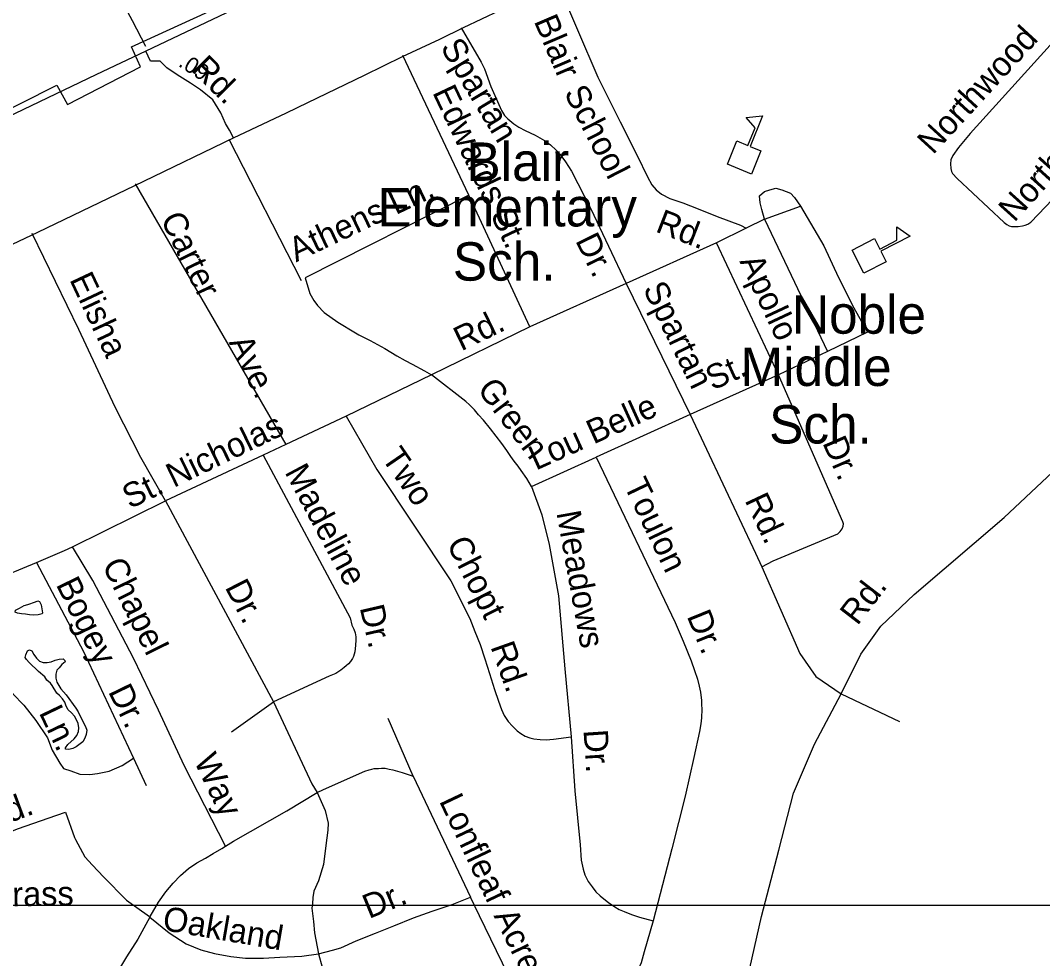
# Model space of a CAD drawing. Extents: x 2290055 to 2389491, y 66597 to 237875.
# Drawn here: x 2348251 to 2352245, y 182670 to 186338 of the extents above; entities that cross this region are included whole.
import ezdxf

# ---------------------------------------------------------------- set-up
doc = ezdxf.new("R2010")
doc.units = 0
for name, color, linetype in [('Exist Boundary Political City Limit New', 7, 'Continuous'), ('Exist Cultural Educational Facility Elementary CELL', 7, 'Continuous'), ('Exist Cultural Educational Facility Elementary Label', 7, 'Continuous'), ('Exist Cultural Educational Facility Middle CELL', 7, 'Continuous'), ('Exist Cultural Educational Facility Middle Label', 7, 'Continuous'), ('Exist Hydrographic Pond Under 1500 Sq Ft', 7, 'Continuous'), ('Exist Railroad Mainline', 7, 'Continuous'), ('Exist Road Non-System Type 51', 7, 'Continuous'), ('Exist Road Non-System Type 51 Label', 7, 'Continuous'), ('Exist Road Primary US Attributed', 7, 'Continuous'), ('Exist Road Secondary Mileage Hundredths English Label', 7, 'Continuous'), ('Exist Road Secondary Type 51 Attributed', 7, 'Continuous'), ('Exist Road Secondary Type 51 Label', 7, 'Continuous'), ('Map Preparation Boundary City Limit Buffer Line', 7, 'Continuous'), ('Map Preparation Inset Cut Line', 7, 'Continuous')]:
    doc.layers.add(name, color=color, linetype=linetype)

msp = doc.modelspace()

# ---------------------------------------------------------------- linework, layer by layer
at = {"layer": 'Exist Boundary Political City Limit New'}
msp.add_lwpolyline([(2345664.5, 184760.8), (2347248, 185524.5), (2348111.2, 185943.3), (2348393.5, 186084.6), (2348435, 186009.8), (2348720.8, 186156.4), (2348684.8, 186234.3), (2349699, 186699.7), (2350796.5, 187239.9), (2351525.5, 187600), (2352028.5, 187971.4), (2352411.8, 188300.9), (2352848.8, 188750.1), (2353072.5, 188955.3), (2353192, 188880.7), (2353248.5, 188945.5), (2353796, 188621.6), (2354549.8, 189552.5), (2354758.5, 189809.2), (2354792.8, 189786.1), (2354949.5, 189689.8)], dxfattribs=at)
at = {"layer": 'Exist Cultural Educational Facility Elementary CELL'}
msp.add_lwpolyline([(2351013.3, 185776.1), (2351050.3, 185866.8), (2351092.9, 185849.4), (2351121.3, 185918.9), (2351086.9, 185959.1), (2351150.4, 185964.7), (2351101.8, 185845.7), (2351144.4, 185828.3), (2351107.4, 185737.7)], close=True, dxfattribs=at)
at = {"layer": 'Exist Cultural Educational Facility Middle CELL'}
msp.add_lwpolyline([(2351500.4, 185440.6), (2351587.5, 185485.2), (2351608.5, 185444.3), (2351675.3, 185478.5), (2351675.4, 185531.4), (2351727.2, 185494.3), (2351612.9, 185435.7), (2351633.9, 185394.7), (2351546.7, 185350.1)], close=True, dxfattribs=at)
at = {"layer": 'Exist Hydrographic Pond Under 1500 Sq Ft'}
for points in [[(2348303, 184013.1), (2348286.5, 184014.3), (2348270.7, 184016.9), (2348255.5, 184018.4), (2348239.7, 184021.1), (2348230.7, 184025.1), (2348231.5, 184032.8), (2348248, 184040.2), (2348265.2, 184051.4), (2348280.2, 184055.2), (2348310.5, 184064.7), (2348319.2, 184069.6), (2348325.7, 184066.8), (2348331.7, 184053), (2348334.7, 184038.2), (2348337, 184021.7), (2348336.2, 184018.1), (2348320.7, 184014.8), (2348303, 184013.1)], [(2348440.7, 183487.4), (2348426.7, 183488.5), (2348426.7, 183494.6), (2348436.7, 183507.8), (2348460.7, 183529.3), (2348471.5, 183542.2), (2348478.2, 183557.8), (2348479, 183573), (2348476.2, 183589.1), (2348470.5, 183603.5), (2348463, 183618.5), (2348451.2, 183631.2), (2348438, 183642.4), (2348430.2, 183657.5), (2348424, 183672.3), (2348415.5, 183686.1), (2348403.7, 183698.7), (2348393.2, 183707.8), (2348375.7, 183738), (2348368, 183747.7), (2348354.2, 183758.3), (2348346, 183771.4), (2348321.7, 183792.5), (2348285, 183827.3), (2348274.5, 183840.3), (2348270, 183847.2), (2348271.7, 183857.7), (2348279, 183873.8), (2348286.5, 183877.8), (2348295.7, 183872.9), (2348304, 183859), (2348313.7, 183845.1), (2348326, 183833.3), (2348340, 183827.8), (2348355.5, 183827.6), (2348371.5, 183830.1), (2348387, 183836.6), (2348402, 183840.8), (2348417.5, 183842.2), (2348425, 183836), (2348425.5, 183829.9), (2348413, 183819.5), (2348402.5, 183806.9), (2348393.5, 183798.1), (2348389.2, 183782.9), (2348389.5, 183767.2), (2348393, 183751), (2348409, 183724.9), (2348429.7, 183701.4), (2348467.7, 183649), (2348476.5, 183634.8), (2348483, 183620.3), (2348504.7, 183577.7), (2348510.5, 183563), (2348507.7, 183546.9), (2348503.2, 183531.9), (2348495.2, 183518.2), (2348469.2, 183498.8), (2348455.5, 183491.1), (2348440.7, 183487.4)]]:
    msp.add_lwpolyline(points, dxfattribs=at)
at = {"layer": 'Exist Railroad Mainline'}
for points in [[(2350928.8, 187278.6), (2350838.4, 187234.9), (2350742.5, 187186.8), (2350652, 187143.5), (2350542.3, 187088.9), (2350491, 187064.9), (2349864.9, 186764.1), (2349765, 186709.9), (2349105.4, 186391.7), (2348740.7, 186218.3)], [(2348740.7, 186218.3), (2348545.5, 186125.6), (2347976.1, 185853.1), (2347269.4, 185514.8), (2346074.7, 184942.9)]]:
    msp.add_lwpolyline(points, dxfattribs=at)
at = {"layer": 'Exist Road Non-System Type 51'}
for p, q in [((2350003.3, 185654.9), (2349745.1, 186200.5)), ((2349349.3, 185319.5), (2349066.8, 185872.1)), ((2350003.3, 185654.9), (2349363.8, 185331.4)), ((2350241.8, 185140.2), (2350003.3, 185654.9)), ((2351158.4, 185561.5), (2351299.5, 185611.9)), ((2351158.4, 185561.5), (2351087.2, 185526.4)), ((2351158.4, 185561.5), (2351403.9, 185043.7)), ((2351087.2, 185526.4), (2350971, 185469.2)), ((2350971, 185469.2), (2350617.2, 185309.1)), ((2351213.6, 184952.6), (2350971, 185469.2)), ((2350617.2, 185309.1), (2350241.8, 185140.2)), ((2350617.2, 185309.1), (2350867.6, 184796.9)), ((2350241.8, 185140.2), (2349857, 184952.9)), ((2351403.9, 185043.7), (2351213.6, 184952.6)), ((2349857, 184952.9), (2349523.3, 184791.6)), ((2351213.6, 184952.6), (2350867.6, 184796.9)), ((2349523.3, 184791.6), (2349288.3, 184680.7)), ((2350867.6, 184796.9), (2350500.1, 184630.2)), ((2349288.3, 184680.7), (2349199.3, 184638.6)), ((2349199.3, 184638.6), (2348818.2, 184459.5)), ((2350248.5, 184516.2), (2350500.1, 184630.2)), ((2348818.2, 184459.5), (2349239.4, 183673.8)), ((2351457.6, 183705.5), (2351685.4, 183596.7)), ((2349075.9, 183557.2), (2349239.4, 183673.8)), ((2349785.2, 183383.3), (2349688.3, 183609.4))]:
    msp.add_line(p, q, dxfattribs=at)
for points in [[(2352962.6, 187001.9), (2351962.4, 185896.7), (2351916.6, 185840.9), (2351893.8, 185809.9), (2351886.5, 185793.7), (2351885.1, 185777.6), (2351885.8, 185759.6), (2351888.3, 185747.7), (2351892.6, 185739.9), (2351911.4, 185720.6), (2352094.3, 185547.8), (2352104.6, 185540.2), (2352114.8, 185534.6), (2352122.9, 185532.9), (2352148.9, 185532), (2352166.8, 185534.7), (2352176.8, 185537.1), (2352186.6, 185541.5), (2352198.3, 185549.9), (2352623.6, 185993.9)], [(2350347.7, 186488.3), (2350506.5, 186116.2), (2350593.9, 185941.4), (2350661.1, 185810.3), (2350701.4, 185726.2), (2350718.2, 185695.9), (2350735, 185675.8), (2350755.2, 185659), (2350788.8, 185642.1), (2350839.2, 185625.3), (2350899.7, 185601.8), (2350973.6, 185571.5), (2351064.3, 185537.9), (2351087.2, 185526.4)], [(2349973.1, 186309.4), (2350050.7, 186175), (2350063.7, 186149.5), (2350088.4, 186080.5), (2350130.2, 185986.1), (2350143, 185966.6), (2350155.5, 185953.1), (2350178.3, 185934), (2350198.8, 185920.8), (2350223.3, 185907.7), (2350262.1, 185889.3), (2350298.9, 185868.7), (2350321.6, 185851.6), (2350344.4, 185830.5), (2350359, 185815.1), (2350380.2, 185785.9), (2350403.7, 185748.8), (2350479.5, 185601.8), (2350617.2, 185309.1)], [(2348699, 185699.5), (2349288.3, 184680.7)], [(2351158.4, 185561.5), (2351148.3, 185598.4), (2351141.6, 185625.3), (2351138.2, 185652.2), (2351158.4, 185669), (2351178.5, 185675.8), (2351202.1, 185682.5), (2351225.6, 185675.8), (2351259.2, 185662.3), (2351276, 185645.5), (2351299.5, 185611.9)], [(2351299.5, 185611.9), (2351390.2, 185457.2), (2351447.3, 185332.8), (2351507.8, 185215.1), (2351560.9, 185118.8), (2351403.9, 185043.7)], [(2348818.2, 184459.5), (2348721.4, 184629.7), (2348621.6, 184825.8), (2348479.5, 185130.3), (2348296.6, 185505.3)], [(2349363.8, 185331.4), (2349382.3, 185270.1), (2349397.4, 185242.7), (2349412.1, 185223.3), (2349437.2, 185196.3), (2349490.8, 185158.4), (2349560.4, 185117.1), (2349572.7, 185109.6), (2349617.6, 185087.4), (2349674.9, 185055.7), (2349722, 185027.5), (2349754.8, 185008.8), (2349781.4, 184993.9), (2349830.4, 184967.8), (2349857, 184952.9)], [(2350248.5, 184516.2), (2350229.3, 184547.5), (2350208, 184578.6), (2350195.3, 184596.1), (2350180.5, 184615.5), (2350167.8, 184633.1), (2350150.9, 184656.4), (2350131.8, 184683.6), (2350087.5, 184741.9), (2350060.2, 184774.8), (2350041.3, 184796.1), (2350024.6, 184815.4), (2350005.8, 184834.7), (2349991.2, 184848.1), (2349857, 184952.9)], [(2351147.8, 184202.5), (2351192.4, 184225.5), (2351444.3, 184331.6), (2351450.1, 184335.8), (2351454, 184339.9), (2351461.5, 184350.2), (2351465.1, 184360.4), (2351466.8, 184370.5), (2351464.4, 184378.4), (2351213.6, 184952.6)], [(2349523.3, 184791.6), (2349643.7, 184582.2), (2349932.5, 184147.5), (2350006.6, 184000.3), (2350026.7, 183948.9), (2350046.7, 183897.8), (2350065, 183842.4), (2350083.4, 183785), (2350103.9, 183721.9), (2350119.5, 183676.5), (2350130.9, 183644.8), (2350141.7, 183621.3), (2350156.8, 183597.9), (2350173.6, 183578.6), (2350192.4, 183561.3), (2350206.6, 183550), (2350223, 183540.5), (2350241.4, 183533.3), (2350257.6, 183530), (2350281.7, 183526.7), (2350305.7, 183525.7), (2350333.5, 183528.8), (2350403.3, 183537.8)], [(2350867.6, 184796.9), (2351123.2, 184254.8), (2351147.8, 184202.5)], [(2351457.6, 183705.5), (2351535.2, 183860.9), (2351612.9, 183969.7), (2351742.4, 184094), (2352094.5, 184394.5), (2352431.1, 184710.5)], [(2349199.3, 184638.6), (2349538.8, 184002.8), (2349545.5, 183973.8), (2349554.3, 183958.4), (2349558.8, 183944.4), (2349561.4, 183928.5), (2349561.9, 183916.7), (2349560.8, 183894.3), (2349557.8, 183870.2), (2349552.3, 183852), (2349548.7, 183843.9), (2349541.3, 183831.8), (2349533.4, 183823.3), (2349523.9, 183815.1), (2349516.3, 183808.5), (2349502.6, 183798.1), (2349483.1, 183785.2), (2349457.6, 183774.4), (2349239.4, 183673.8)], [(2350500.1, 184630.2), (2350809.7, 183983.8), (2350840.5, 183911.2), (2350871.8, 183834.3), (2350885.1, 183796.8), (2350896.6, 183763.4), (2350903.6, 183735.5), (2350908.4, 183711.7), (2350911.7, 183680), (2350912.3, 183664), (2350913, 183645.9), (2350912.4, 183611.8), (2350909.4, 183587.7), (2350904.7, 183557.6), (2350882.5, 183456.7), (2350848.7, 183305.3), (2350796.8, 183099.1), (2350723.9, 182818.2)], [(2350248.5, 184516.2), (2350288.9, 184405.8), (2350317.5, 184288.9), (2350353.5, 184089), (2350378.7, 183803), (2350403.3, 183537.8)], [(2348454.3, 184280.3), (2348818.2, 184459.5)], [(2348313.3, 184219.1), (2348423.8, 184265.3), (2348454.3, 184280.3)], [(2349052.9, 183110.2), (2348890.7, 183425.3), (2348790.5, 183641.4), (2348693.5, 183845), (2348533.9, 184148.8), (2348454.3, 184280.3)], [(2345879.7, 183109.1), (2346428.1, 183358), (2346865.8, 183556.2), (2347720.3, 183942), (2348137.2, 184145.4), (2348313.3, 184219.1)], [(2348313.3, 184219.1), (2348497.1, 183870.7), (2348693, 183453.9)], [(2351147.8, 184202.5), (2351296.4, 183863.5), (2351359.2, 183772.8), (2351457.6, 183705.5)], [(2348194.3, 183742.3), (2348221.9, 183705.8), (2348264.9, 183660.9), (2348311.6, 183601.1), (2348356.5, 183533.7), (2348375.1, 183485.1), (2348405.1, 183434.6), (2348420, 183414), (2348448.1, 183404.7), (2348483.6, 183391.6), (2348522.8, 183389.7), (2348552.7, 183393.5), (2348597.6, 183402.8), (2348648.1, 183425.3), (2348693, 183453.9)], [(2351100.3, 182633.1), (2351146.9, 182835.1), (2351214.2, 183094.2), (2351271.2, 183316.9), (2351354, 183508.6), (2351457.6, 183705.5)], [(2349239.4, 183673.8), (2349390.2, 183353.6), (2349410.8, 183319.2)], [(2350403.3, 183537.8), (2350417.6, 183326.3), (2350437.8, 183114.8), (2350442.5, 183055.2), (2350449.8, 183019.4), (2350456.6, 182997.7), (2350469.7, 182972.3), (2350484.4, 182950.5), (2350499.2, 182931.1), (2350515.9, 182916), (2350530.2, 182904.4), (2350548.8, 182889.1), (2350573.8, 182872.4), (2350589.9, 182862.8), (2350610.3, 182853.8), (2350639, 182842.8), (2350669.3, 182831.8), (2350723.9, 182818.2)], [(2348693, 183453.9), (2348742.8, 183347.7)], [(2349410.8, 183319.2), (2349435.1, 183331.4), (2349596.3, 183403.7), (2349613.9, 183408.4), (2349623.9, 183410.7), (2349633.7, 183413.1), (2349649.8, 183413.7), (2349661.9, 183414.2), (2349675.6, 183414.8), (2349691.9, 183411.5), (2349706.1, 183408.1), (2349724.4, 183402.9), (2349742.6, 183397.4), (2349785.2, 183383.3), (2350010.2, 182910)], [(2349052.9, 183110.2), (2349084.2, 183129.9), (2349291.4, 183248.1), (2349410.8, 183319.2)], [(2349410.8, 183319.2), (2349441.6, 183249.1), (2349453.2, 183199.7), (2349452.2, 183172.5), (2349444.5, 183112.4), (2349434.8, 183038.8), (2349415.4, 182974.8), (2349398, 182934.1), (2349394.1, 182908.9), (2349392.8, 182884.6), (2349389.9, 182867.2), (2349392.8, 182847), (2349395.7, 182815.3), (2349399.9, 182771.3), (2349415.9, 182688.3)], [(2348119.2, 183130.2), (2348244.1, 183179.4), (2348360.1, 183219.3), (2348427.5, 183242.4)], [(2348427.5, 183242.4), (2348462.2, 183143.9), (2348466.4, 183136.2), (2348503, 183068.2), (2348533, 183035.7)], [(2348756.5, 182832.1), (2348758.3, 182835.5), (2348790.1, 182890.3), (2348818.9, 182930.7), (2348847.7, 182965.4), (2348876, 182994.8), (2348908.3, 183023.1), (2348939.8, 183044.5), (2348974.6, 183063.5), (2349003.5, 183080.8), (2349038.1, 183101), (2349052.9, 183110.2)], [(2348533, 183035.7), (2348575.7, 182989.6), (2348665.8, 182899.4), (2348756, 182835.4)], [(2349415.9, 182688.3), (2349470.7, 182702.7), (2349503.1, 182712.5), (2349563, 182740.3), (2349637.9, 182769.1), (2349710, 182798), (2349787.4, 182829.4), (2349860, 182855.7), (2349937.9, 182881.7), (2350010.2, 182910)], [(2350201.3, 182515.3), (2350044.8, 182837.3), (2350010.2, 182910)], [(2348756.5, 182832.1), (2348709.3, 182746), (2348666.1, 182676.8), (2348634.3, 182624.8), (2348611.3, 182578.7), (2348594, 182544)], [(2348756.5, 182832.1), (2348831.6, 182771.3), (2348898.5, 182727.7), (2348956.6, 182704.4), (2349009, 182689.8), (2349073, 182678.2), (2349131.1, 182672.4), (2349200.9, 182672.4), (2349264.9, 182675.3), (2349351, 182680.4), (2349415.9, 182688.3)], [(2350723.9, 182818.2), (2350688.7, 182696.7), (2350676.3, 182654.2), (2350659.8, 182615.5), (2350649, 182589.1), (2350635.7, 182568.6), (2350620.4, 182548), (2350607, 182531.4), (2350595.7, 182519.1), (2350582, 182506.4), (2350564.7, 182489.6), (2350543.3, 182472.7), (2350518.2, 182454), (2350492.9, 182436.9), (2350461.6, 182415.6), (2350428.5, 182396.3), (2350391.3, 182374.8), (2350354, 182355.3), (2350291, 182330.8)], [(2349415.9, 182688.3), (2349430.3, 182636.4), (2349436.1, 182578.7), (2349433.2, 182546.9), (2349418.8, 182408.4), (2349410.1, 182342), (2349404.3, 182307.4)]]:
    msp.add_lwpolyline(points, dxfattribs=at)
at = {"layer": 'Exist Road Primary US Attributed'}
for points in [[(2349084, 185879.3), (2349291, 185976.8), (2349373.6, 186016.9), (2349595, 186124.2), (2349743.9, 186197.5), (2349890.2, 186265), (2349982.6, 186310.3), (2350125.3, 186377.9), (2350360.3, 186490.8), (2350428.5, 186523.4), (2350489.6, 186552.4), (2350680.7, 186644.2), (2351153.4, 186871.4)], [(2346253.8, 184535.8), (2346574, 184683.9), (2346897.2, 184837.4), (2347167.1, 184967), (2347740.6, 185236.3), (2348318.9, 185510.6), (2348732.9, 185710.2), (2349084, 185879.3)]]:
    msp.add_lwpolyline(points, dxfattribs=at)
at = {"layer": 'Exist Road Secondary Type 51 Attributed'}
for points in [[(2348741.2, 186236.4), (2348688.7, 186336.5), (2348635, 186437.3), (2348561.1, 186602.1), (2348408.1, 186898.1)], [(2349084, 185879.3), (2349067.8, 185909), (2349052.6, 185935.5), (2349034.6, 185976.8), (2349002.4, 186027.9), (2348955.1, 186066.8), (2348915.3, 186092.4), (2348863.2, 186125.5), (2348823.4, 186153), (2348796.9, 186178.6), (2348759.3, 186178.4), (2348740.7, 186218.3)]]:
    msp.add_lwpolyline(points, dxfattribs=at)
at = {"layer": 'Map Preparation Boundary City Limit Buffer Line'}
msp.add_lwpolyline([(2345664.5, 184760.8), (2347248, 185524.5), (2348111.2, 185943.3), (2348393.5, 186084.6), (2348435, 186009.8), (2348720.8, 186156.4), (2348684.8, 186234.3), (2349699, 186699.7), (2350796.5, 187239.9), (2351525.5, 187600), (2352028.5, 187971.4), (2352411.8, 188300.9), (2352848.8, 188750.1), (2353072.5, 188955.3), (2353192, 188880.7), (2353248.5, 188945.5), (2353796, 188621.6), (2354549.8, 189552.5), (2354758.5, 189809.2), (2354792.8, 189786.1), (2354949.5, 189689.8)], dxfattribs=at)
at = {"layer": 'Map Preparation Inset Cut Line'}
msp.add_lwpolyline([(2334313.2, 182878.6), (2352349.2, 182878.6), (2352349.2, 192135.8), (2334313.2, 192135.8)], close=True, dxfattribs=at)

# ---------------------------------------------------------------- texts
at = {"layer": 'Exist Cultural Educational Facility Elementary Label'}
for s, p in [('Blair', (2349993.6, 185711)), ('Elementary', (2349645.6, 185532.8)), ('Sch.', (2349940.6, 185320.8))]:
    msp.add_text(s, height=150, dxfattribs=at).set_placement(p)
at = {"layer": 'Exist Cultural Educational Facility Middle Label'}
for s, p in [('Noble', (2351265.5, 185113.4)), ('Middle', (2351064, 184909)), ('Sch.', (2351176.3, 184684.1))]:
    msp.add_text(s, height=150, dxfattribs=at).set_placement(p)
at = {"layer": 'Exist Road Non-System Type 51 Label'}
for s, rotation, p in [('Blair', 293.1197, (2350256, 186335.7)), ('Northwood', 47.4619, (2351816.8, 185810.3)), ('Spartan', 301.0209, (2349889.7, 186233.1)), ('Edwards St.', 295.3617, (2349859.3, 186057.1)), ('School', 297.1339, (2350373.3, 186055.6)), ('Northwood', 47.8663, (2352134.2, 185546.1)), ('Athens Ln.', 25.3512, (2349328.1, 185392.2)), ('Carter', 296.0246, (2348796.8, 185562.2)), ('Rd.', 338.7362, (2350728.2, 185513.8)), ('Dr.', 296.2419, (2350417.6, 185477.8)), ('Apollo', 295.1542, (2351059.4, 185396.6)), ('Elisha', 295.1727, (2348441.2, 185325.7)), ('Spartan', 296.0506, (2350681.7, 185289.2)), ('Rd.', 25.7198, (2349973.3, 185044)), ('Ave.', 296.0246, (2349063.8, 185079.9)), ('St.', 24.2417, (2350955.3, 184890.3)), ('Green', 307.2638, (2350032.5, 184895.4)), ('Lou Belle', 24.3893, (2350265, 184577.7)), ('St. Nicholas', 25.8669, (2348678.4, 184426.9)), ('Dr.', 293.598, (2351383.3, 184687.1)), ('Two', 304.5137, (2349659.2, 184628.1)), ('Madeline', 298.1012, (2349282, 184572.6)), ('Toulon', 295.5946, (2350606.6, 184521.7)), ('Rd.', 295.2445, (2351079.7, 184462.5)), ('Meadows', 280.1944, (2350345.1, 184413.8)), ('Chopt', 296.7131, (2349914.4, 184292.8)), ('Chapel', 296.272, (2348568.4, 184209.4)), ('Bogey', 295.9962, (2348388.4, 184133.5)), ('Dr.', 296.9742, (2349048.6, 184122.9)), ('Rd.', 52.4374, (2351521, 183969.2)), ('Dr.', 283.0894, (2349576.2, 184042.8)), ('Dr.', 292.1362, (2350853.5, 184009.8)), ('Rd.', 289.6077, (2350086.7, 183890)), ('Dr.', 295.9962, (2348592.6, 183714.7)), ('Ln.', 295.6041, (2348321.9, 183632.4)), ('Dr.', 273.8647, (2350450.9, 183563.5)), ('Way', 295.5237, (2348927, 183444.3)), ('Rd.', 20.3128, (2348123.7, 183168.9)), ('Lonfleaf', 295.4265, (2349885.7, 183286.6)), ('Love Grass', 0.7545, (2347810.3, 182869.6)), ('Dr.', 22.4371, (2349612.9, 182824.7)), ('Oakland', 350.2027, (2348802.3, 182782.9)), ('Acres', 295.9232, (2350099.1, 182838.1))]:
    msp.add_text(s, height=95, rotation=rotation, dxfattribs=at).set_placement(p)
at = {"layer": 'Exist Road Secondary Mileage Hundredths English Label'}
msp.add_text('.09', height=62.5, rotation=327.5135, dxfattribs=at).set_placement((2348864.7, 186161.5))
at = {"layer": 'Exist Road Secondary Type 51 Label'}
msp.add_text('Rd.', height=95, rotation=314.9809, dxfattribs=at).set_placement((2348914.8, 186143.8))

doc.saveas('drawing.dxf')
